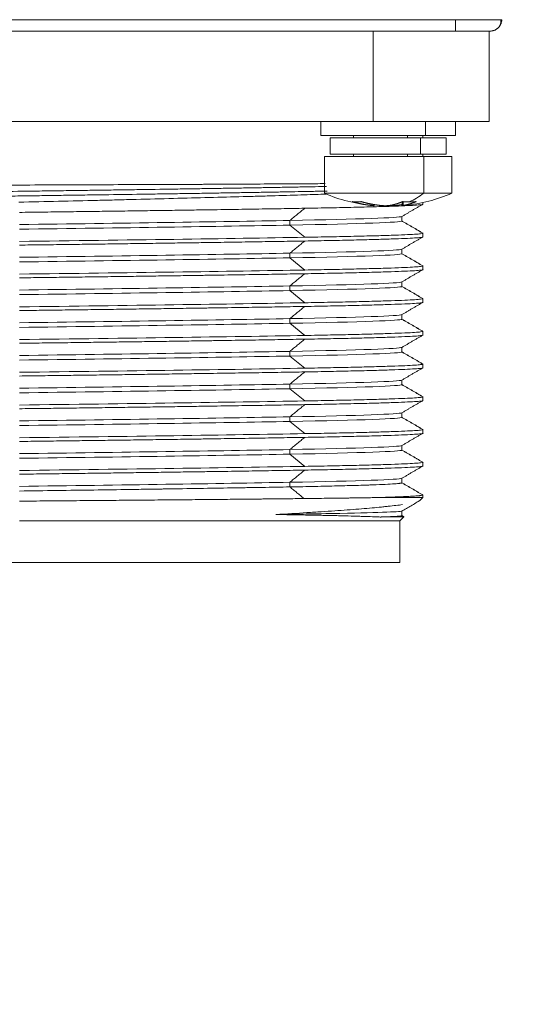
# Model space of a CAD drawing. Header units: millimetres. Extents: x 5437 to 18441, y -4466 to 3128.
# Tile 399 of 497: x 13721 to 13743, y 666 to 708. Entities that reach past the tile are written whole.
import ezdxf

# ---------------------------------------------------------------- set-up
doc = ezdxf.new("R2010")
doc.units = ezdxf.units.MM
doc.layers.add('1', color=7, linetype='Continuous', true_color=0xffffff)
doc.dimstyles.get("Standard").update_dxf_attribs({"dimtxt": 0.18, "dimasz": 0.18, "dimexe": 0.18, "dimexo": 0.0625, "dimgap": 0.09, "dimtad": 0, "dimtih": 1, "dimtoh": 1, "dimdec": 4, "dimzin": 0, "dimdsep": 46, "dimtxsty": 'Standard', "dimcen": 0.09, "dimadec": 0, "dimazin": 0, "dimtfac": 1, "dimtdec": 4, "dimtofl": 0, "dimtmove": 0, "dimatfit": 3, "dimfxl": 1, "dimtolj": 1, "dimtzin": 0, "dimarcsym": 0})

# ---------------------------------------------------------------- blocks, each defined once
blk = doc.blocks.new('*D2')
at = {"color": 0, "lineweight": -2, "transparency": 16777216}
for p, q in [((13342.585, 254.075), (13342.585, 1268.862)), ((13822.085, 1032.127), (13822.085, 1268.862))]:
    blk.add_line(p, q, dxfattribs=at)
at = {"color": 0, "lineweight": 0, "transparency": 16777216}
for p, q in [((13422.585, 1268.682), (13482.245, 1268.682)), ((13742.085, 1268.682), (13682.425, 1268.682))]:
    blk.add_line(p, q, dxfattribs=at)
at = {"color": 0, "lineweight": 20, "transparency": 16777216}
for points in [[(13422.585, 1282.015), (13422.585, 1255.349), (13342.585, 1268.682)], [(13742.085, 1282.015), (13742.085, 1255.349), (13822.085, 1268.682)]]:
    blk.add_solid(points, dxfattribs=at)
at = {"layer": 'Defpoints', "color": 0, "lineweight": 20, "transparency": 16777216}
for p in [(13822.085, 1268.682), (13822.085, 1032.064), (13342.585, 254.013)]:
    blk.add_point(p, dxfattribs=at)
at = {"color": 0, "lineweight": 20, "transparency": 16777216, "insert": (13582.335, 1268.682), "char_height": 80, "attachment_point": 5}
blk.add_mtext('\\A1;480', dxfattribs=at)
blk = doc.blocks.new('*D3')
at = {"color": 0, "lineweight": -2, "transparency": 16777216}
for p, q in [((13674.147, 1169.564), (14135.36, 1169.564)), ((13833.147, -580.436), (14135.36, -580.436))]:
    blk.add_line(p, q, dxfattribs=at)
at = {"color": 0, "lineweight": 0, "transparency": 16777216}
for p, q in [((14135.18, 1089.564), (14135.18, 421.321)), ((14135.18, -500.436), (14135.18, 167.808))]:
    blk.add_line(p, q, dxfattribs=at)
at = {"color": 0, "lineweight": 20, "transparency": 16777216}
for points in [[(14121.847, 1089.564), (14148.514, 1089.564), (14135.18, 1169.564)], [(14121.847, -500.436), (14148.514, -500.436), (14135.18, -580.436)]]:
    blk.add_solid(points, dxfattribs=at)
at = {"layer": 'Defpoints', "color": 0, "lineweight": 20, "transparency": 16777216}
for p in [(13674.085, 1169.564), (13833.085, -580.436), (14135.18, -580.436)]:
    blk.add_point(p, dxfattribs=at)
at = {"color": 0, "lineweight": 20, "transparency": 16777216, "insert": (14135.18, 294.564), "char_height": 80, "attachment_point": 5, "rotation": 270}
blk.add_mtext('\\A1;1750', dxfattribs=at)

msp = doc.modelspace()

# ---------------------------------------------------------------- linework, layer by layer
at = {"layer": '1', "color": 0, "lineweight": 20}
for p, q in [((13701.78534, 708.05561), (13739.38418, 708.05561)), ((13739.38418, 707.56434), (13701.78534, 707.56434)), ((13735.83476, 703.66434), (13735.83476, 707.56434)), ((13740.83476, 707.56434), (13740.83476, 703.66434)), ((13705.33476, 703.66434), (13735.83476, 703.66434)), ((13733.58476, 703.66434), (13733.58476, 703.06434)), ((13738.10269, 703.66434), (13738.10269, 703.06434)), ((13739.38476, 703.06434), (13739.38476, 703.66434)), ((13733.58476, 703.06434), (13738.10269, 703.06434)), ((13733.98476, 702.96434), (13737.87953, 702.96434)), ((13733.98476, 702.96434), (13733.98476, 702.26434)), ((13734.98476, 703.06434), (13734.98476, 702.96434)), ((13737.32162, 702.96434), (13737.32162, 703.06434)), ((13737.87953, 702.26434), (13737.87953, 702.96434)), ((13738.98476, 702.96434), (13737.87953, 702.96434)), ((13737.98476, 702.96434), (13737.98476, 703.06434)), ((13739.38476, 703.06434), (13738.10269, 703.06434)), ((13738.98476, 702.26434), (13738.98476, 702.96434)), ((13733.73476, 702.16434), (13738.01901, 702.16434)), ((13733.73476, 702.16434), (13733.73476, 700.57714)), ((13733.98476, 702.26434), (13737.87953, 702.26434)), ((13734.98476, 702.26434), (13734.98476, 702.16434)), ((13737.32162, 702.16434), (13737.32162, 702.26434)), ((13738.98476, 702.26434), (13737.87953, 702.26434)), ((13737.98476, 702.16434), (13737.98476, 702.26434)), ((13738.01901, 702.16434), (13738.01901, 700.57714)), ((13739.23476, 702.16434), (13738.01901, 702.16434)), ((13739.23476, 700.57714), (13739.23476, 702.16434)), ((13734.20253, 700.57714), (13733.73476, 700.57714)), ((13734.20253, 700.57714), (13738.01901, 700.57714)), ((13739.23476, 700.57714), (13738.01901, 700.57714)), ((13735.75006, 700.05337), (13735.75006, 700.11485)), ((13735.88268, 700.04291), (13735.88268, 700.09227)), ((13737.08684, 700.20962), (13737.08684, 700.04291)), ((13737.13787, 700.21531), (13737.13787, 700.05337)), ((13737.98476, 700.10647), (13737.98476, 700.17695)), ((13737.07543, 699.38147), (13737.07543, 699.57906)), ((13732.24546, 699.40522), (13732.24546, 699.20522)), ((13732.24546, 699.20522), (13732.88845, 698.68022)), ((13737.98476, 698.69647), (13737.98476, 698.85647)), ((13732.24546, 697.99522), (13732.24546, 697.79522)), ((13737.07543, 697.97147), (13737.07543, 698.16906)), ((13732.24546, 697.79522), (13732.88845, 697.27022)), ((13737.98476, 697.28647), (13737.98476, 697.44647)), ((13732.24546, 696.58522), (13732.24546, 696.38522)), ((13737.07543, 696.56147), (13737.07543, 696.75906)), ((13732.24546, 696.38522), (13732.88845, 695.86022)), ((13737.98476, 695.87647), (13737.98476, 696.03647)), ((13737.07543, 695.15147), (13737.07543, 695.34906)), ((13732.24546, 695.17522), (13732.24546, 694.97522)), ((13732.24546, 694.97522), (13732.88845, 694.45022)), ((13737.98476, 694.46647), (13737.98476, 694.62647)), ((13732.24546, 693.76522), (13732.24546, 693.56522)), ((13737.07543, 693.74147), (13737.07543, 693.93906)), ((13732.24546, 693.56522), (13732.88845, 693.04022)), ((13737.98476, 693.05647), (13737.98476, 693.21647)), ((13732.24546, 692.35522), (13732.24546, 692.15522)), ((13737.07543, 692.33147), (13737.07543, 692.52906)), ((13732.24546, 692.15522), (13732.88845, 691.63022)), ((13737.98476, 691.64647), (13737.98476, 691.80647)), ((13737.07543, 690.92147), (13737.07543, 691.11906)), ((13732.24546, 690.94522), (13732.24546, 690.74522)), ((13732.24546, 690.74522), (13732.88845, 690.22022)), ((13737.98476, 690.23647), (13737.98476, 690.39647)), ((13732.24546, 689.53522), (13732.24546, 689.33522)), ((13737.07543, 689.51147), (13737.07543, 689.70906)), ((13732.24546, 689.33522), (13732.88845, 688.81022)), ((13737.98476, 688.82647), (13737.98476, 688.98647)), ((13732.24546, 688.12522), (13732.24546, 687.92522)), ((13737.07543, 688.10147), (13737.07543, 688.29907)), ((13737.98476, 687.46434), (13735.87855, 687.46434)), ((13737.8715, 687.35108), (13737.98476, 687.46434)), ((13737.98476, 687.46434), (13737.98476, 687.57647)), ((13736.98476, 686.46434), (13720.58476, 686.46434)), ((13736.98476, 686.46434), (13737.162, 686.64158)), ((13736.98476, 686.46434), (13736.98476, 684.66434)), ((13736.98476, 684.66434), (13704.18476, 684.66434))]:
    msp.add_line(p, q, dxfattribs=at)
for start, end in [(246.867604, 264.373331), (275.853202, 293.132396)]:
    msp.add_arc((13736.48476, 707.01434), 7, start, end, dxfattribs=at)
for centre, major_axis, ratio, start_param, end_param in [((13736.48476, 707.01434), (0, 7), 0.55790747, 3.37775616, 3.54532913), ((13720.58202, 699.49334), (16.49341, 0.08814), 0.01290014, 5.49778962, 6.26231975), ((13720.58362, 699.31709), (16.49228, 0.21277), 0.00534344, 4.71239146, 5.49772069), ((13720.58362, 699.11709), (16.49228, 0.21277), 0.00534344, 4.71239146, 5.49772069), ((13720.58202, 699.29334), (16.49341, 0.08814), 0.01290014, 5.49778962, 6.28311885), ((13720.58368, 698.59209), (17.40152, 0.21277), 0.00506424, 4.71239146, 5.4977277), ((13720.58362, 697.90709), (16.49228, 0.21277), 0.00534344, 4.71239146, 5.49772069), ((13720.58202, 698.08334), (16.49341, 0.08814), 0.01290014, 5.49778962, 6.26231975), ((13720.58202, 697.88334), (16.49341, 0.08814), 0.01290014, 5.49778962, 6.28311885), ((13720.58362, 697.70709), (16.49228, 0.21277), 0.00534344, 4.71239146, 5.49772069), ((13720.58368, 697.18209), (17.40152, 0.21277), 0.00506424, 4.71239146, 5.4977277), ((13720.58362, 696.49709), (16.49228, 0.21277), 0.00534344, 4.71239146, 5.49772069), ((13720.58202, 696.67334), (16.49341, 0.08814), 0.01290014, 5.49778962, 6.26231975), ((13720.58362, 696.29709), (16.49228, 0.21277), 0.00534344, 4.71239146, 5.49772069), ((13720.58202, 696.47334), (16.49341, 0.08814), 0.01290014, 5.49778962, 6.28311885), ((13720.58368, 695.77209), (17.40152, 0.21277), 0.00506424, 4.71239146, 5.4977277), ((13720.58202, 695.26334), (16.49341, 0.08814), 0.01290014, 5.49778962, 6.26231975), ((13720.58362, 695.08709), (16.49228, 0.21277), 0.00534344, 4.71239146, 5.49772069), ((13720.58362, 694.88709), (16.49228, 0.21277), 0.00534344, 4.71239146, 5.49772069), ((13720.58202, 695.06334), (16.49341, 0.08814), 0.01290014, 5.49778962, 6.28311885), ((13720.58368, 694.36209), (17.40152, 0.21277), 0.00506424, 4.71239146, 5.4977277), ((13720.58362, 693.67709), (16.49228, 0.21277), 0.00534344, 4.71239146, 5.49772069), ((13720.58202, 693.85334), (16.49341, 0.08814), 0.01290014, 5.49778962, 6.26231975), ((13720.58202, 693.65334), (16.49341, 0.08814), 0.01290014, 5.49778962, 6.28311885), ((13720.58362, 693.47709), (16.49228, 0.21277), 0.00534344, 4.71239146, 5.49772069), ((13720.58368, 692.95209), (17.40152, 0.21277), 0.00506424, 4.71239146, 5.4977277), ((13720.58362, 692.26709), (16.49228, 0.21277), 0.00534344, 4.71239146, 5.49772069), ((13720.58202, 692.44334), (16.49341, 0.08814), 0.01290014, 5.49778962, 6.26231975), ((13720.58362, 692.06709), (16.49228, 0.21277), 0.00534344, 4.71239146, 5.49772069), ((13720.58202, 692.24334), (16.49341, 0.08814), 0.01290014, 5.49778962, 6.28311885), ((13720.58368, 691.54209), (17.40152, 0.21277), 0.00506424, 4.71239146, 5.4977277), ((13720.58202, 691.03334), (16.49341, 0.08814), 0.01290014, 5.49778962, 6.26231975), ((13720.58362, 690.85709), (16.49228, 0.21277), 0.00534344, 4.71239146, 5.49772069), ((13720.58362, 690.65709), (16.49228, 0.21277), 0.00534344, 4.71239146, 5.49772069), ((13720.58202, 690.83334), (16.49341, 0.08814), 0.01290014, 5.49778962, 6.28311885), ((13720.58368, 690.13209), (17.40152, 0.21277), 0.00506424, 4.71239146, 5.4977277), ((13720.58362, 689.44709), (16.49228, 0.21277), 0.00534344, 4.71239146, 5.49772069), ((13720.58202, 689.62334), (16.49341, 0.08814), 0.01290014, 5.49778962, 6.26231975), ((13720.58202, 689.42334), (16.49341, 0.08814), 0.01290014, 5.49778962, 6.28311885), ((13720.58362, 689.24709), (16.49228, 0.21277), 0.00534344, 4.71239146, 5.49772069), ((13720.58368, 688.72209), (17.40152, 0.21277), 0.00506424, 4.71239146, 5.4977277), ((13720.58362, 688.03709), (16.49228, 0.21277), 0.00534344, 4.71239146, 5.49772069), ((13720.58202, 688.21334), (16.49341, 0.08814), 0.01290014, 5.49778962, 6.26231975)]:
    msp.add_ellipse(centre, major_axis=major_axis, ratio=ratio, start_param=start_param, end_param=end_param, dxfattribs=at)
for points, weights in [([(13739.38418, 708.05561), (13739.38418, 707.56455), (13739.38418, 707.56434)], [1, 0.713345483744, 0.999809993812]), ([(13741.38388, 708.05561), (13741.3753, 707.56434), (13740.88395, 707.56434)], [1, 0.713250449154, 1]), ([(13732.88845, 699.93022), (13737.98476, 700.01834), (13737.98476, 700.10647)], [1, 0.92387977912, 0.999999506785]), ([(13720.5848, 699.75397), (13727.79212, 699.84209), (13732.88845, 699.93022)], [1, 0.923879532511, 1]), ([(13737.98476, 698.85647), (13737.98476, 698.76834), (13732.88845, 698.68022)], [0.999999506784, 0.92387977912, 1]), ([(13732.88845, 698.52022), (13737.98476, 698.60834), (13737.98476, 698.69647)], [1, 0.92387977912, 0.999999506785]), ([(13720.5848, 698.34397), (13727.79212, 698.43209), (13732.88845, 698.52022)], [1, 0.923879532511, 1]), ([(13737.98476, 697.44647), (13737.98476, 697.35834), (13732.88845, 697.27022)], [0.999999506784, 0.92387977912, 1]), ([(13720.5848, 696.93397), (13727.79212, 697.02209), (13732.88845, 697.11022)], [1, 0.923879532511, 1]), ([(13732.88845, 697.11022), (13737.98476, 697.19834), (13737.98476, 697.28647)], [1, 0.92387977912, 0.999999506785]), ([(13737.98476, 696.03647), (13737.98476, 695.94834), (13732.88845, 695.86022)], [0.999999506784, 0.92387977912, 1]), ([(13732.88845, 695.70022), (13737.98476, 695.78834), (13737.98476, 695.87647)], [1, 0.92387977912, 0.999999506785]), ([(13720.5848, 695.52397), (13727.79212, 695.61209), (13732.88845, 695.70022)], [1, 0.923879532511, 1]), ([(13737.98476, 694.62647), (13737.98476, 694.53834), (13732.88845, 694.45022)], [0.999999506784, 0.92387977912, 1]), ([(13732.88845, 694.29022), (13737.98476, 694.37834), (13737.98476, 694.46647)], [1, 0.92387977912, 0.999999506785]), ([(13720.5848, 694.11397), (13727.79212, 694.20209), (13732.88845, 694.29022)], [1, 0.923879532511, 1]), ([(13737.98476, 693.21647), (13737.98476, 693.12834), (13732.88845, 693.04022)], [0.999999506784, 0.92387977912, 1]), ([(13720.5848, 692.70397), (13727.79212, 692.79209), (13732.88845, 692.88022)], [1, 0.923879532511, 1]), ([(13732.88845, 692.88022), (13737.98476, 692.96834), (13737.98476, 693.05647)], [1, 0.92387977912, 0.999999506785]), ([(13737.98476, 691.80647), (13737.98476, 691.71834), (13732.88845, 691.63022)], [0.999999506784, 0.92387977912, 1]), ([(13732.88845, 691.47022), (13737.98476, 691.55834), (13737.98476, 691.64647)], [1, 0.92387977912, 0.999999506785]), ([(13720.5848, 691.29397), (13727.79212, 691.38209), (13732.88845, 691.47022)], [1, 0.923879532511, 1]), ([(13737.98476, 690.39647), (13737.98476, 690.30834), (13732.88845, 690.22022)], [0.999999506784, 0.92387977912, 1]), ([(13732.88845, 690.06022), (13737.98476, 690.14834), (13737.98476, 690.23647)], [1, 0.92387977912, 0.999999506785]), ([(13720.5848, 689.88397), (13727.79212, 689.97209), (13732.88845, 690.06022)], [1, 0.923879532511, 1]), ([(13737.98476, 688.98647), (13737.98476, 688.89834), (13732.88845, 688.81022)], [0.999999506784, 0.92387977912, 1]), ([(13720.5848, 688.47397), (13727.79212, 688.56209), (13732.88845, 688.65022)], [1, 0.923879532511, 1]), ([(13732.88845, 688.65022), (13737.98476, 688.73834), (13737.98476, 688.82647)], [1, 0.92387977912, 0.999999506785])]:
    msp.add_rational_spline(points, weights, degree=2, dxfattribs=at)
for points, degree, knots in [([(13739.38418, 708.05561), (13739.39135, 708.05558), (13739.4057, 708.05552), (13739.42721, 708.05543), (13739.44872, 708.05533), (13739.47022, 708.05524), (13739.49171, 708.05515), (13739.51318, 708.05506), (13739.53465, 708.05497), (13739.55609, 708.05488), (13739.57752, 708.05479), (13739.59892, 708.0547), (13739.6203, 708.05461), (13739.64165, 708.05453), (13739.66297, 708.05444), (13739.68426, 708.05435), (13739.70551, 708.05427), (13739.72673, 708.05418), (13739.7479, 708.0541), (13739.76904, 708.05402), (13739.79013, 708.05393), (13739.81117, 708.05385), (13739.83216, 708.05377), (13739.8531, 708.05369), (13739.87399, 708.05361), (13739.89482, 708.05354), (13739.91559, 708.05346), (13739.9363, 708.05338), (13739.95695, 708.05331), (13739.97753, 708.05324), (13739.99804, 708.05316), (13740.01848, 708.05309), (13740.03884, 708.05302), (13740.05913, 708.05296), (13740.07935, 708.05289), (13740.09948, 708.05282), (13740.11953, 708.05276), (13740.13949, 708.0527), (13740.15937, 708.05263), (13740.17915, 708.05257), (13740.19885, 708.05252), (13740.21845, 708.05246), (13740.23795, 708.0524), (13740.25736, 708.05235), (13740.27666, 708.0523), (13740.29586, 708.05224), (13740.31496, 708.05219), (13740.33394, 708.05215), (13740.35282, 708.0521), (13740.37159, 708.05205), (13740.39024, 708.05201), (13740.40877, 708.05197), (13740.42719, 708.05193), (13740.44548, 708.05189), (13740.46365, 708.05185), (13740.4817, 708.05182), (13740.49962, 708.05179), (13740.51741, 708.05176), (13740.53507, 708.05173), (13740.5526, 708.0517), (13740.56999, 708.05167), (13740.58724, 708.05165), (13740.60436, 708.05162), (13740.62133, 708.0516), (13740.63816, 708.05158), (13740.65485, 708.05157), (13740.67139, 708.05155), (13740.68777, 708.05154), (13740.70401, 708.05153), (13740.7201, 708.05152), (13740.73603, 708.05151), (13740.7518, 708.0515), (13740.76742, 708.0515), (13740.78288, 708.05149), (13740.79817, 708.05149), (13740.8133, 708.05149), (13740.82827, 708.0515), (13740.84306, 708.0515), (13740.85769, 708.05151), (13740.87215, 708.05152), (13740.88644, 708.05153), (13740.90055, 708.05154), (13740.91449, 708.05155), (13740.92825, 708.05157), (13740.94183, 708.05158), (13740.95523, 708.0516), (13740.96845, 708.05162), (13740.98149, 708.05165), (13740.99434, 708.05167), (13741.007, 708.0517), (13741.01948, 708.05173), (13741.03177, 708.05176), (13741.04386, 708.05179), (13741.05577, 708.05182), (13741.06748, 708.05185), (13741.07899, 708.05189), (13741.09031, 708.05193), (13741.10144, 708.05197), (13741.11236, 708.05201), (13741.12309, 708.05205), (13741.13361, 708.0521), (13741.14393, 708.05215), (13741.15404, 708.05219), (13741.16396, 708.05224), (13741.17366, 708.0523), (13741.18316, 708.05235), (13741.19245, 708.0524), (13741.20153, 708.05246), (13741.2104, 708.05252), (13741.21906, 708.05257), (13741.22751, 708.05263), (13741.23574, 708.0527), (13741.24376, 708.05276), (13741.25157, 708.05282), (13741.25916, 708.05289), (13741.26653, 708.05296), (13741.27368, 708.05302), (13741.28062, 708.05309), (13741.28733, 708.05316), (13741.29383, 708.05324), (13741.3001, 708.05331), (13741.30615, 708.05338), (13741.31198, 708.05346), (13741.31759, 708.05354), (13741.32297, 708.05361), (13741.32813, 708.05369), (13741.33306, 708.05377), (13741.33777, 708.05385), (13741.34225, 708.05393), (13741.34651, 708.05402), (13741.35054, 708.0541), (13741.35434, 708.05418), (13741.35791, 708.05427), (13741.36125, 708.05435), (13741.36437, 708.05444), (13741.36725, 708.05453), (13741.36991, 708.05461), (13741.37234, 708.0547), (13741.37453, 708.05479), (13741.3765, 708.05488), (13741.37824, 708.05497), (13741.37974, 708.05506), (13741.38101, 708.05515), (13741.38206, 708.05524), (13741.38287, 708.05533), (13741.38345, 708.05543), (13741.38381, 708.05552), (13741.38385, 708.05558), (13741.38388, 708.05561)], 3, [0, 0, 0, 0, 0.0068497, 0.01369939, 0.02054906, 0.02739871, 0.03424835, 0.04109798, 0.04794759, 0.05479718, 0.06164676, 0.06849633, 0.07534588, 0.08219542, 0.08904495, 0.09589446, 0.10274396, 0.10959344, 0.11644291, 0.12329237, 0.13014182, 0.13699126, 0.14384068, 0.1506901, 0.1575395, 0.16438889, 0.17123827, 0.17808763, 0.18493699, 0.19178634, 0.19863568, 0.20548501, 0.21233432, 0.21918363, 0.22603293, 0.23288222, 0.23973151, 0.24658078, 0.25343005, 0.2602793, 0.26712855, 0.2739778, 0.28082703, 0.28767626, 0.29452548, 0.30137469, 0.3082239, 0.3150731, 0.3219223, 0.32877149, 0.33562067, 0.34246985, 0.34931902, 0.35616819, 0.36301736, 0.36986652, 0.37671567, 0.38356482, 0.39041397, 0.39726312, 0.40411226, 0.41096139, 0.41781053, 0.42465966, 0.43150879, 0.43835792, 0.44520704, 0.45205617, 0.45890529, 0.46575441, 0.47260353, 0.47945265, 0.48630177, 0.49315088, 0.5, 0.50684912, 0.51369823, 0.52054735, 0.52739647, 0.53424559, 0.54109471, 0.54794383, 0.55479296, 0.56164208, 0.56849121, 0.57534034, 0.58218947, 0.58903861, 0.59588774, 0.60273688, 0.60958603, 0.61643518, 0.62328433, 0.63013348, 0.63698264, 0.64383181, 0.65068098, 0.65753015, 0.66437933, 0.67122851, 0.6780777, 0.6849269, 0.6917761, 0.69862531, 0.70547452, 0.71232374, 0.71917297, 0.7260222, 0.73287145, 0.7397207, 0.74656995, 0.75341922, 0.76026849, 0.76711778, 0.77396707, 0.78081637, 0.78766568, 0.79451499, 0.80136432, 0.80821366, 0.81506301, 0.82191237, 0.82876173, 0.83561111, 0.8424605, 0.8493099, 0.85615932, 0.86300874, 0.86985818, 0.87670763, 0.88355709, 0.89040656, 0.89725604, 0.90410554, 0.91095505, 0.91780458, 0.92465412, 0.93150367, 0.93835324, 0.94520282, 0.95205241, 0.95890202, 0.96575165, 0.97260129, 0.97945094, 0.98630061, 0.9931503, 1, 1, 1, 1]), ([(13741.05706, 707.59526), (13741.10648, 707.61398), (13741.19459, 707.66326), (13741.29496, 707.77691), (13741.34759, 707.91375), (13741.35068, 708.00683), (13741.34475, 708.05406)], 3, [0, 0, 0, 0, 0.24862546, 0.50434554, 0.75754479, 1, 1, 1, 1]), ([(13740.88396, 707.56434), (13740.88395, 707.56434), (13740.8608, 707.56434), (13740.81126, 707.56434), (13740.6594, 707.56434), (13740.41418, 707.56434), (13740.27251, 707.56434), (13740.01037, 707.56434), (13739.72784, 707.56434), (13739.6118, 707.56434), (13739.49667, 707.56434), (13739.38418, 707.56434)], 5, [0, 0, 0, 0, 0, 0, 0.37585095, 0.37585095, 0.37585095, 0.7463529, 0.7463529, 0.7463529, 1, 1, 1, 1, 1, 1]), ([(13740.83477, 703.66434), (13740.83476, 703.66434), (13740.75976, 703.66434), (13740.60974, 703.66434), (13740.16735, 703.66434), (13739.46886, 703.66434), (13739.06267, 703.66434), (13738.21715, 703.66434), (13737.25187, 703.66434), (13736.78546, 703.66434), (13736.31011, 703.66434), (13735.83476, 703.66434)], 5, [0, 0, 0, 0, 0, 0, 0.3486903, 0.3486903, 0.3486903, 0.6973806, 0.6973806, 0.6973806, 1, 1, 1, 1, 1, 1]), ([(13706.71363, 700.42659), (13706.75807, 700.42777), (13706.80304, 700.42896), (13707.00163, 700.43411), (13707.16055, 700.43809), (13707.40753, 700.44405), (13707.49127, 700.44603), (13707.66144, 700.45), (13707.74787, 700.45199), (13708.01124, 700.45794), (13708.19233, 700.46191), (13708.56407, 700.46983), (13708.9456, 700.47774), (13709.3466, 700.48564), (13709.65466, 700.49157), (13709.75861, 700.49355), (13709.96861, 700.49751), (13710.1808, 700.50146), (13710.39736, 700.50541), (13710.61612, 700.50936), (13710.72656, 700.51134), (13711.06063, 700.51726), (13711.28717, 700.5212), (13711.74789, 700.52908), (13711.98206, 700.53301), (13712.33902, 700.53892), (13712.459, 700.54089), (13712.70063, 700.54483), (13712.94387, 700.54877), (13713.19029, 700.55271), (13713.4383, 700.55665), (13713.56315, 700.55862), (13713.93949, 700.56452), (13714.44641, 700.57238), (13714.96352, 700.58022), (13715.48578, 700.58808), (13715.74967, 700.59201), (13716.14814, 700.5979), (13716.28145, 700.59987), (13716.54903, 700.60379), (13716.68335, 700.60576), (13717.0874, 700.61165), (13717.358, 700.61557), (13717.90168, 700.6234), (13718.17475, 700.62731), (13718.58618, 700.63318), (13718.72363, 700.63514), (13718.99913, 700.63906), (13719.13717, 700.64102), (13719.82735, 700.6508), (13720.38063, 700.6586), (13721.07363, 700.66836), (13721.21236, 700.67032), (13721.48969, 700.67422), (13721.62819, 700.67617), (13722.04326, 700.68202), (13722.59546, 700.68981), (13723.14523, 700.6976), (13723.55663, 700.70345), (13723.69362, 700.7054), (13723.9667, 700.70929), (13724.10286, 700.71124), (13724.51023, 700.71708), (13724.78031, 700.72096), (13725.18319, 700.72679), (13725.3171, 700.72874), (13725.58417, 700.73263), (13725.71737, 700.73457), (13726.38094, 700.7443), (13726.90215, 700.75205), (13727.54144, 700.76175), (13727.66869, 700.76369), (13727.92197, 700.76757), (13728.04803, 700.76951), (13728.42353, 700.77533), (13728.91769, 700.78307), (13729.39899, 700.7908), (13729.75515, 700.79661), (13729.87309, 700.79854), (13730.10727, 700.80241), (13730.33955, 700.80628), (13730.56806, 700.81015), (13730.79469, 700.81401), (13730.9071, 700.81595), (13731.2411, 700.82174), (13731.6778, 700.82946), (13732.09732, 700.83717), (13732.40547, 700.84295), (13732.50711, 700.84488), (13732.7082, 700.84874), (13732.80761, 700.85067), (13733.1021, 700.85645), (13733.29362, 700.86031), (13733.59786, 700.86659), (13733.71336, 700.86902), (13733.82679, 700.87144)], 3, [0, 0, 0, 0, 0.00783082, 0.00783082, 0.03419726, 0.03419726, 0.04738048, 0.04738048, 0.0605637, 0.0605637, 0.08693015, 0.08693015, 0.11329659, 0.13966303, 0.13966303, 0.15284625, 0.15284625, 0.16602947, 0.17921269, 0.17921269, 0.19239591, 0.19239591, 0.21876235, 0.21876235, 0.24512879, 0.24512879, 0.25831201, 0.25831201, 0.27149523, 0.28467845, 0.28467845, 0.29786167, 0.29786167, 0.32422811, 0.35059456, 0.35059456, 0.376961, 0.376961, 0.39014422, 0.39014422, 0.40332744, 0.40332744, 0.42969388, 0.42969388, 0.45606032, 0.45606032, 0.46924354, 0.46924354, 0.48242676, 0.48242676, 0.53515964, 0.53515964, 0.54834286, 0.54834286, 0.56152608, 0.56152608, 0.58789253, 0.61425897, 0.61425897, 0.62744219, 0.62744219, 0.64062541, 0.64062541, 0.66699185, 0.66699185, 0.68017507, 0.68017507, 0.69335829, 0.69335829, 0.74609117, 0.74609117, 0.75927439, 0.75927439, 0.77245761, 0.77245761, 0.79882405, 0.82519049, 0.82519049, 0.83837372, 0.83837372, 0.85155694, 0.86474016, 0.86474016, 0.87792338, 0.87792338, 0.90428982, 0.93065626, 0.93065626, 0.94383948, 0.94383948, 0.9570227, 0.9570227, 0.98338914, 0.98338914, 1, 1, 1, 1]), ([(13713.94517, 700.89871), (13714.47359, 700.90088), (13715.01098, 700.90295), (13715.69385, 700.90567), (13715.83098, 700.90622), (13716.10637, 700.90735), (13716.24471, 700.90793), (13716.66015, 700.9097), (13716.938, 700.91094), (13717.77424, 700.915), (13718.33526, 700.91811), (13719.46436, 700.92439), (13720.03242, 700.92755), (13720.60409, 700.93052)], 3, [0, 0, 0, 0, 0.25, 0.25, 0.3125, 0.3125, 0.375, 0.375, 0.5, 0.5, 0.75, 0.75, 1, 1, 1, 1]), ([(13720.60409, 700.93052), (13721.17757, 700.93349), (13721.7491, 700.93622), (13722.46109, 700.93927), (13722.60337, 700.93986), (13722.88768, 700.941), (13723.02981, 700.94156), (13723.45425, 700.94317), (13723.73507, 700.94417), (13724.57121, 700.94703), (13725.66927, 700.95041), (13726.7343, 700.95396), (13727.52053, 700.95726), (13727.78052, 700.95846), (13728.1673, 700.96036), (13728.2957, 700.96101), (13728.48748, 700.962), (13728.55131, 700.96234), (13728.67839, 700.963), (13728.74166, 700.96334), (13729.30876, 700.96638), (13729.79613, 700.96913), (13730.73826, 700.97444), (13731.19302, 700.97701), (13732.06988, 700.982), (13732.49196, 700.98443), (13732.89718, 700.987)], 3, [0, 0, 0, 0, 0.125, 0.125, 0.15625, 0.15625, 0.1875, 0.1875, 0.25, 0.25, 0.375, 0.5, 0.5, 0.5625, 0.5625, 0.59375, 0.59375, 0.609375, 0.609375, 0.625, 0.625, 0.75, 0.75, 0.875, 0.875, 1, 1, 1, 1]), ([(13733.85944, 700.67214), (13733.73485, 700.66947), (13733.51636, 700.66487), (13733.29049, 700.66027), (13733.09886, 700.65641), (13733.00175, 700.65448), (13732.70706, 700.64869), (13732.50593, 700.64483), (13732.19723, 700.63904), (13732.09313, 700.63711), (13731.88284, 700.63325), (13731.77663, 700.63131), (13731.45483, 700.62552), (13731.23604, 700.62166), (13730.79013, 700.61392), (13730.56338, 700.61005), (13730.21757, 700.60425), (13730.10136, 700.60231), (13729.86702, 700.59844), (13729.74893, 700.5965), (13729.39251, 700.5907), (13728.91106, 700.58297), (13728.41719, 700.57523), (13728.04208, 700.56942), (13727.91626, 700.56748), (13727.66304, 700.5636), (13727.5356, 700.56166), (13727.15109, 700.55583), (13726.89233, 700.55194), (13726.50058, 700.54611), (13726.36939, 700.54417), (13726.10583, 700.54027), (13725.9735, 700.53833), (13725.31018, 700.5286), (13724.77323, 700.52084), (13724.09434, 700.51112), (13723.95817, 700.50917), (13723.68507, 700.50528), (13723.54809, 700.50333), (13723.13625, 700.49747), (13722.86093, 700.49357), (13722.44684, 700.48772), (13722.30862, 700.48577), (13722.03181, 700.48186), (13721.89329, 700.47991), (13721.47791, 700.47406), (13720.9242, 700.46626), (13720.3707, 700.45846), (13719.95567, 700.4526), (13719.81734, 700.45065), (13719.54071, 700.44673), (13719.40235, 700.44478), (13718.71129, 700.43498), (13718.16313, 700.42716), (13717.34801, 700.41542), (13717.07749, 700.4115), (13716.67352, 700.40561), (13716.53911, 700.40365), (13716.2714, 700.39972), (13716.0047, 700.39579), (13715.74003, 700.39186), (13715.47637, 700.38793), (13715.34502, 700.38596), (13714.95267, 700.38006), (13714.69366, 700.37613), (13714.30895, 700.37023), (13714.18134, 700.36826), (13713.9274, 700.36432), (13713.80114, 700.36235), (13713.42497, 700.35645), (13712.93, 700.34859), (13712.44813, 700.34073), (13712.09167, 700.33483), (13711.97367, 700.33286), (13711.73934, 700.32892), (13711.62296, 700.32694), (13711.2766, 700.32102), (13711.04976, 700.31707), (13710.71556, 700.31114), (13710.60518, 700.30917), (13710.38643, 700.30521), (13710.2781, 700.30324), (13709.95658, 700.2973), (13709.7467, 700.29335), (13709.43858, 700.28741), (13709.33697, 700.28543), (13709.13623, 700.28147), (13708.93793, 700.27751), (13708.74452, 700.27354), (13708.55355, 700.26958), (13708.45926, 700.2676), (13708.18025, 700.26165), (13707.90918, 700.2557), (13707.65005, 700.24974), (13707.47997, 700.24577), (13707.39631, 700.24378), (13707.14967, 700.23782), (13706.99096, 700.23384), (13706.76156, 700.22787), (13706.68652, 700.22588), (13706.53962, 700.2219), (13706.46774, 700.21992), (13706.25674, 700.21396), (13706.0873, 700.20895), (13705.92758, 700.20395), (13705.89503, 700.20291)], 3, [0, 0, 0, 0, 0.01739458, 0.02990866, 0.02990866, 0.04242274, 0.04242274, 0.06745089, 0.06745089, 0.07996497, 0.07996497, 0.09247905, 0.09247905, 0.11750721, 0.11750721, 0.14253536, 0.14253536, 0.15504944, 0.15504944, 0.16756352, 0.16756352, 0.19259168, 0.21761984, 0.21761984, 0.23013392, 0.23013392, 0.24264799, 0.24264799, 0.26767615, 0.26767615, 0.28019023, 0.28019023, 0.29270431, 0.29270431, 0.34276062, 0.34276062, 0.3552747, 0.3552747, 0.36778878, 0.36778878, 0.39281694, 0.39281694, 0.40533102, 0.40533102, 0.4178451, 0.4178451, 0.44287325, 0.46790141, 0.46790141, 0.48041549, 0.48041549, 0.49292957, 0.49292957, 0.54298588, 0.54298588, 0.56801404, 0.56801404, 0.58052812, 0.58052812, 0.5930422, 0.60555627, 0.60555627, 0.61807035, 0.61807035, 0.64309851, 0.64309851, 0.65561259, 0.65561259, 0.66812667, 0.66812667, 0.69315483, 0.71818298, 0.71818298, 0.73069706, 0.73069706, 0.74321114, 0.74321114, 0.7682393, 0.7682393, 0.78075338, 0.78075338, 0.79326745, 0.79326745, 0.81829561, 0.81829561, 0.83080969, 0.83080969, 0.84332377, 0.85583785, 0.85583785, 0.86835193, 0.86835193, 0.89338008, 0.90589416, 0.90589416, 0.91840824, 0.91840824, 0.9434364, 0.9434364, 0.95595048, 0.95595048, 0.96846456, 0.96846456, 0.99349271, 1, 1, 1, 1]), ([(13732.87679, 700.5106), (13732.47184, 700.49746), (13732.04835, 700.48425), (13731.49594, 700.46782), (13731.38431, 700.46453), (13731.15872, 700.45797), (13731.04469, 700.45469), (13730.70019, 700.44489), (13730.467, 700.43839), (13729.75702, 700.419), (13729.26984, 700.4062), (13728.26791, 700.38039), (13727.75316, 700.36739), (13727.22432, 700.35387)], 3, [0, 0, 0, 0, 0.25, 0.25, 0.3125, 0.3125, 0.375, 0.375, 0.5, 0.5, 0.75, 0.75, 1, 1, 1, 1]), ([(13727.22432, 700.35387), (13726.6959, 700.34037), (13726.15852, 700.3265), (13725.47566, 700.3091), (13725.33853, 700.30562), (13725.06315, 700.29865), (13724.92481, 700.29516), (13724.50938, 700.28474), (13724.23153, 700.27785), (13723.3953, 700.25734), (13722.83427, 700.24392), (13721.70516, 700.21766), (13721.13707, 700.20481), (13720.56538, 700.1921)], 3, [0, 0, 0, 0, 0.25, 0.25, 0.3125, 0.3125, 0.375, 0.375, 0.5, 0.5, 0.75, 0.75, 1, 1, 1, 1]), ([(13735.88268, 700.04251), (13735.88268, 700.04228), (13735.88223, 700.0421), (13735.8804, 700.04184), (13735.87899, 700.04178), (13735.87335, 700.04178), (13735.86774, 700.04203), (13735.8565, 700.04279), (13735.85228, 700.04311), (13735.84307, 700.04386), (13735.83306, 700.04473), (13735.82147, 700.04583), (13735.80908, 700.04705), (13735.80245, 700.04772), (13735.78159, 700.04989), (13735.76645, 700.05153), (13735.75006, 700.05337)], 3, [0, 0, 0, 0, 0.09556108, 0.09556108, 0.19605429, 0.19605429, 0.39704072, 0.39704072, 0.49753393, 0.49753393, 0.59802715, 0.69852036, 0.69852036, 0.79901357, 0.79901357, 1, 1, 1, 1]), ([(13736.14059, 700.05337), (13736.15698, 700.05153), (13736.1742, 700.0499), (13736.2012, 700.04775), (13736.2104, 700.04708), (13736.22921, 700.04586), (13736.23885, 700.04529), (13736.26774, 700.04381), (13736.28719, 700.04306), (13736.31661, 700.04229), (13736.32651, 700.0421), (13736.34621, 700.04184), (13736.35594, 700.04178), (13736.38478, 700.04178), (13736.40353, 700.04203), (13736.43094, 700.04279), (13736.43993, 700.04311), (13736.45728, 700.04386), (13736.47408, 700.04473), (13736.48983, 700.04583), (13736.50505, 700.04705), (13736.51242, 700.04772), (13736.53341, 700.04989), (13736.54591, 700.05153), (13736.55694, 700.05337)], 3, [0, 0, 0, 0, 0.125, 0.125, 0.1875, 0.1875, 0.25, 0.25, 0.375, 0.375, 0.4375, 0.4375, 0.5, 0.5, 0.625, 0.625, 0.6875, 0.6875, 0.75, 0.8125, 0.8125, 0.875, 0.875, 1, 1, 1, 1]), ([(13736.82893, 700.05337), (13736.81254, 700.05153), (13736.79533, 700.0499), (13736.76832, 700.04775), (13736.75912, 700.04708), (13736.74031, 700.04586), (13736.73068, 700.04529), (13736.70178, 700.04381), (13736.68234, 700.04306), (13736.65291, 700.04229), (13736.64302, 700.0421), (13736.62331, 700.04184), (13736.61358, 700.04178), (13736.58475, 700.04178), (13736.56599, 700.04203), (13736.5413, 700.04271), (13736.53495, 700.04292), (13736.52874, 700.04316)], 3, [0, 0, 0, 0, 0.18687214, 0.18687214, 0.2803082, 0.2803082, 0.37374427, 0.37374427, 0.56061641, 0.56061641, 0.65405247, 0.65405247, 0.74748854, 0.74748854, 0.93436068, 0.93436068, 1, 1, 1, 1]), ([(13737.13787, 700.05337), (13737.12685, 700.05153), (13737.1176, 700.0499), (13737.10631, 700.04775), (13737.10298, 700.04708), (13737.09719, 700.04586), (13737.09474, 700.04529), (13737.0889, 700.04381), (13737.08692, 700.04306), (13737.0868, 700.04229), (13737.08725, 700.0421), (13737.08912, 700.04184), (13737.09054, 700.04178), (13737.09618, 700.04178), (13737.10178, 700.04203), (13737.11302, 700.04279), (13737.11724, 700.04311), (13737.12645, 700.04386), (13737.13646, 700.04473), (13737.14805, 700.04583), (13737.16044, 700.04705), (13737.16708, 700.04772), (13737.18793, 700.04989), (13737.20307, 700.05153), (13737.21947, 700.05337)], 3, [0, 0, 0, 0, 0.125, 0.125, 0.1875, 0.1875, 0.25, 0.25, 0.375, 0.375, 0.4375, 0.4375, 0.5, 0.5, 0.625, 0.625, 0.6875, 0.6875, 0.75, 0.8125, 0.8125, 0.875, 0.875, 1, 1, 1, 1]), ([(13737.07543, 688.10147), (13737.07544, 688.09445), (13737.04858, 688.08732), (13736.98164, 688.07827), (13736.96658, 688.07645), (13736.9331, 688.0728), (13736.91467, 688.07097), (13736.8545, 688.06546), (13736.80789, 688.06178), (13736.64882, 688.0507), (13736.5172, 688.04327), (13736.20321, 688.02831), (13736.02086, 688.02079), (13735.78659, 688.01226), (13735.76015, 688.01131), (13735.70646, 688.00942), (13735.67919, 688.00847), (13735.59634, 688.00562), (13735.42641, 687.99994), (13735.24397, 687.9943), (13734.8627, 687.98308), (13734.31077, 687.96825), (13733.67317, 687.95372), (13732.99225, 687.93934), (13732.63013, 687.93224), (13732.24546, 687.92522)], 3, [0, 0, 0, 0, 0.125, 0.125, 0.15625, 0.15625, 0.1875, 0.1875, 0.25, 0.25, 0.375, 0.375, 0.5, 0.5, 0.515625, 0.515625, 0.53125, 0.53125, 0.5625, 0.625, 0.625, 0.75, 0.875, 0.875, 1, 1, 1, 1]), ([(13732.24546, 687.92522), (13731.86079, 687.9182), (13731.45843, 687.91107), (13730.9335, 687.90202), (13730.82742, 687.9002), (13730.61303, 687.89655), (13730.50466, 687.89472), (13730.1772, 687.88921), (13729.95559, 687.88553), (13729.28103, 687.87445), (13728.81835, 687.86702), (13727.86725, 687.85206), (13727.37883, 687.84454), (13726.81459, 687.83601), (13726.75169, 687.83506), (13726.62548, 687.83317), (13726.56213, 687.83222), (13726.37186, 687.82937), (13725.99039, 687.82369), (13725.60612, 687.81805), (13724.83391, 687.80683), (13723.79454, 687.792), (13722.73601, 687.77747), (13721.66778, 687.76309), (13721.12881, 687.75599), (13720.5848, 687.74897)], 3, [0, 0, 0, 0, 0.125, 0.125, 0.15625, 0.15625, 0.1875, 0.1875, 0.25, 0.25, 0.375, 0.375, 0.5, 0.5, 0.515625, 0.515625, 0.53125, 0.53125, 0.5625, 0.625, 0.625, 0.75, 0.875, 0.875, 1, 1, 1, 1]), ([(13729.44709, 687.38888), (13729.11097, 687.38564), (13728.76898, 687.38239), (13728.24725, 687.3775), (13727.9842, 687.37505), (13727.71785, 687.37259), (13727.53956, 687.37095), (13727.45, 687.37013), (13727.0009, 687.36603), (13726.63861, 687.36276), (13725.90819, 687.35626), (13725.17192, 687.34978), (13724.05019, 687.34015), (13723.29081, 687.3338), (13722.52558, 687.32748), (13722.14004, 687.32433), (13721.36294, 687.31808), (13720.97401, 687.31499), (13720.58476, 687.31195)], 3, [0, 0, 0, 0, 0.125, 0.125, 0.1875, 0.21875, 0.21875, 0.25, 0.25, 0.375, 0.375, 0.5, 0.625, 0.75, 0.75, 0.875, 0.875, 1, 1, 1, 1]), ([(13732.8597, 687.42369), (13732.60354, 687.42089), (13732.07657, 687.41525), (13731.52049, 687.40949), (13731.1638, 687.40586), (13731.09198, 687.40513), (13730.94762, 687.40367), (13730.72991, 687.40147), (13730.50872, 687.39927), (13730.06169, 687.39484), (13729.75749, 687.39187), (13729.44709, 687.38888)], 3, [0, 0, 0, 0, 0.25, 0.5, 0.5, 0.5625, 0.5625, 0.625, 0.75, 0.75, 1, 1, 1, 1]), ([(13735.87862, 687.46442), (13735.67609, 687.46092), (13735.46087, 687.45745), (13735.11914, 687.45226), (13734.94354, 687.44967), (13734.76082, 687.4471), (13734.63742, 687.44538), (13734.57494, 687.44453), (13734.25909, 687.44027), (13733.73099, 687.43352), (13733.15773, 687.42694), (13732.8597, 687.42369)], 3, [0, 0, 0, 0, 0.25, 0.25, 0.375, 0.4375, 0.4375, 0.5, 0.5, 0.75, 1, 1, 1, 1]), ([(13737.98476, 687.57647), (13737.98476, 687.57202), (13737.96199, 687.56304), (13737.89399, 687.55389), (13737.83727, 687.5481), (13737.82521, 687.54694), (13737.79974, 687.54462), (13737.75947, 687.54114), (13737.71309, 687.53765), (13737.61228, 687.53067), (13737.45641, 687.52133), (13737.15942, 687.50724), (13736.79962, 687.49307), (13736.51766, 687.48357), (13736.2143, 687.47404), (13736.05193, 687.46926), (13735.87855, 687.46447)], 3, [0, 0, 0, 0, 0.125, 0.25, 0.25, 0.28125, 0.28125, 0.3125, 0.375, 0.375, 0.5, 0.625, 0.75, 0.875, 0.875, 1, 1, 1, 1]), ([(13731.63725, 686.73794), (13732.1071, 686.76426), (13732.55436, 686.79014), (13733.08549, 686.82224), (13733.19032, 686.82865), (13733.39717, 686.84147), (13733.70223, 686.86063), (13733.99198, 686.87969), (13734.36512, 686.90524), (13734.54511, 686.9181), (13734.89221, 686.94417), (13735.0593, 686.95736), (13735.54096, 686.99705), (13735.83598, 687.02366), (13736.17092, 687.05655), (13736.26886, 687.06639), (13736.36294, 687.07618), (13736.42479, 687.0827), (13736.45531, 687.08596), (13736.60527, 687.10217), (13736.71714, 687.11492), (13736.92246, 687.13974), (13737.01632, 687.15179), (13737.10284, 687.16373)], 3, [0, 0, 0, 0, 0.18224478, 0.18224478, 0.22780598, 0.22780598, 0.27336717, 0.36448956, 0.36448956, 0.45561195, 0.45561195, 0.54673434, 0.54673434, 0.72897912, 0.72897912, 0.77454032, 0.79732091, 0.79732091, 0.82010151, 0.82010151, 0.9112239, 0.9112239, 1, 1, 1, 1]), ([(13731.63725, 686.73794), (13732.69511, 686.75349), (13735.76621, 686.80467), (13737.126, 686.85584), (13737.07581, 686.89147)], 3, [0, 0, 0, 0, 0.30385274, 1, 1, 1, 1]), ([(13736.18138, 686.62707), (13736.12486, 686.62935), (13736.06577, 686.63166), (13735.9425, 686.63635), (13735.87835, 686.63873), (13735.67856, 686.64593), (13735.53552, 686.65083), (13735.30611, 686.65825), (13735.22716, 686.66073), (13735.06428, 686.66569), (13734.9803, 686.66817), (13734.72151, 686.67554), (13734.53969, 686.68037), (13734.25293, 686.68729), (13734.15501, 686.68954), (13733.95451, 686.694), (13733.8519, 686.6962), (13733.53732, 686.70276), (13733.319, 686.70706), (13732.97874, 686.71356), (13732.86331, 686.71573), (13732.6286, 686.7201), (13732.5093, 686.72229), (13732.14556, 686.72892), (13731.89531, 686.7334), (13731.63725, 686.73794)], 3, [0, 0, 0, 0, 0.0625, 0.0625, 0.125, 0.125, 0.25, 0.25, 0.3125, 0.3125, 0.375, 0.375, 0.5, 0.5, 0.5625, 0.5625, 0.625, 0.625, 0.75, 0.75, 0.8125, 0.8125, 0.875, 0.875, 1, 1, 1, 1]), ([(13736.18138, 686.62924), (13736.21977, 686.63054), (13736.25697, 686.63184), (13736.32898, 686.63443), (13736.3638, 686.63573), (13736.46457, 686.63962), (13736.52686, 686.64222), (13736.69905, 686.64999), (13736.79434, 686.65516), (13736.8886, 686.66165), (13736.90618, 686.66294), (13736.93879, 686.66553), (13736.98387, 686.66941), (13737.01746, 686.67328), (13737.06919, 686.68102), (13737.08315, 686.68618), (13737.07581, 686.69134)], 3, [0, 0, 0, 0, 0.0625, 0.0625, 0.125, 0.125, 0.25, 0.25, 0.5, 0.5, 0.5625, 0.5625, 0.625, 0.75, 0.75, 1, 1, 1, 1]), ([(13737.162, 686.64158), (13737.16142, 686.64099), (13737.1401, 686.64007), (13737.07748, 686.63847), (13737.0515, 686.63789), (13737.00483, 686.637), (13736.988, 686.63669), (13736.95185, 686.63608), (13736.93253, 686.63577), (13736.82975, 686.63422), (13736.62578, 686.63171), (13736.34361, 686.62947), (13736.18269, 686.62845)], 3, [0, 0, 0, 0, 0.25, 0.25, 0.375, 0.375, 0.4375, 0.4375, 0.5, 0.5, 0.75, 1, 1, 1, 1])]:
    msp.add_open_spline(points, degree=degree, knots=knots, dxfattribs=at)
for points, degree in [([(13732.89718, 700.987), (13733.19814, 700.9889), (13733.48732, 700.99087), (13733.76475, 700.99281)], 3), ([(13733.80274, 700.54178), (13733.50851, 700.53144), (13733.19999, 700.52109), (13732.87679, 700.5106)], 3), ([(13734.93405, 700.21654), (13735.09497, 700.16996), (13735.25728, 700.13028), (13735.42103, 700.09754), (13735.58527, 700.07192), (13735.75006, 700.05337)], 5), ([(13734.93405, 700.21654), (13734.97154, 700.21338), (13735.00944, 700.21101), (13735.04775, 700.20943), (13735.08645, 700.20864), (13735.12553, 700.20864)], 5), ([(13735.12553, 700.20864), (13735.16461, 700.20864), (13735.20407, 700.20943), (13735.24389, 700.21101), (13735.28406, 700.21338), (13735.32459, 700.21654)], 5), ([(13735.32459, 700.21654), (13735.48551, 700.16996), (13735.64781, 700.13028), (13735.81157, 700.09754), (13735.97581, 700.07192), (13736.14059, 700.05337)], 5), ([(13736.55694, 700.05337), (13736.66771, 700.07192), (13736.77812, 700.09754), (13736.88821, 700.13028), (13736.99732, 700.16996), (13737.1055, 700.21654)], 5), ([(13736.82893, 700.05337), (13736.88075, 700.0592), (13736.93252, 700.06574), (13736.98423, 700.07297), (13737.03588, 700.0809), (13737.08747, 700.08953)], 5), ([(13737.07124, 699.57665), (13737.98079, 700.1019)], 1), ([(13737.1055, 700.21654), (13737.16456, 700.21338), (13737.2234, 700.21101), (13737.28203, 700.20943), (13737.3404, 700.20864), (13737.39851, 700.20864)], 5), ([(13737.13787, 700.05337), (13737.24865, 700.07192), (13737.35906, 700.09754), (13737.46914, 700.13028), (13737.57825, 700.16996), (13737.68643, 700.21654)], 5), ([(13737.39851, 700.20864), (13737.45663, 700.20864), (13737.51449, 700.20943), (13737.5721, 700.21101), (13737.62941, 700.21338), (13737.68643, 700.21654)], 5), ([(13732.88845, 699.93022), (13732.24546, 699.40522)], 1), ([(13737.07543, 699.38147), (13737.98476, 698.85647)], 1), ([(13737.9859, 698.85808), (13737.07544, 699.38386)], 1), ([(13732.88845, 698.52022), (13732.24546, 697.99522)], 1), ([(13737.07124, 698.16665), (13737.98079, 698.6919)], 1), ([(13737.07543, 697.97147), (13737.98476, 697.44647)], 1), ([(13737.9859, 697.44808), (13737.07544, 697.97386)], 1), ([(13732.88845, 697.11022), (13732.24546, 696.58522)], 1), ([(13737.07124, 696.75665), (13737.98079, 697.2819)], 1), ([(13737.07543, 696.56147), (13737.98476, 696.03647)], 1), ([(13737.9859, 696.03808), (13737.07544, 696.56386)], 1), ([(13737.07124, 695.34665), (13737.98079, 695.8719)], 1), ([(13732.88845, 695.70022), (13732.24546, 695.17522)], 1), ([(13737.07543, 695.15147), (13737.98476, 694.62647)], 1), ([(13737.9859, 694.62808), (13737.07544, 695.15386)], 1), ([(13737.07124, 693.93665), (13737.98079, 694.4619)], 1), ([(13732.88845, 694.29022), (13732.24546, 693.76522)], 1), ([(13737.07543, 693.74147), (13737.98476, 693.21647)], 1), ([(13737.9859, 693.21808), (13737.07544, 693.74386)], 1), ([(13732.88845, 692.88022), (13732.24546, 692.35522)], 1), ([(13737.07124, 692.52665), (13737.98079, 693.0519)], 1), ([(13737.9859, 691.80808), (13737.07544, 692.33386)], 1), ([(13737.07543, 692.33147), (13737.98476, 691.80647)], 1), ([(13737.07124, 691.11665), (13737.98079, 691.6419)], 1), ([(13732.88845, 691.47022), (13732.24546, 690.94522)], 1), ([(13737.07543, 690.92147), (13737.98476, 690.39647)], 1), ([(13737.9859, 690.39808), (13737.07544, 690.92386)], 1), ([(13737.07124, 689.70665), (13737.98079, 690.2319)], 1), ([(13732.88845, 690.06022), (13732.24546, 689.53522)], 1), ([(13737.07543, 689.51147), (13737.98476, 688.98647)], 1), ([(13737.9859, 688.98808), (13737.07544, 689.51386)], 1), ([(13732.88845, 688.65022), (13732.24546, 688.12522)], 1), ([(13737.07124, 688.29665), (13737.98079, 688.8219)], 1), ([(13737.07543, 688.10147), (13737.98476, 687.57647)], 1), ([(13737.9859, 687.57808), (13737.07544, 688.10386)], 1), ([(13732.24546, 687.92522), (13732.8574, 687.42557)], 1), ([(13737.07482, 686.88544), (13737.87546, 687.3479)], 1), ([(13737.83762, 687.32604), (13737.85151, 687.33404), (13737.86263, 687.3422), (13737.87097, 687.35055)], 3), ([(13737.07581, 686.69153), (13737.07581, 686.89147)], 1), ([(13737.16198, 686.64159), (13737.07547, 686.69153)], 1)]:
    msp.add_open_spline(points, degree=degree, dxfattribs=at)

# ---------------------------------------------------------------- dimensions: what is measured, and where the dimension line sits
at = {"color": 0, "lineweight": 20}
dim = msp.add_linear_dim(base=(13822.0847614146, 1268.6818655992), p1=(13342.5847614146, 254.0126467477), p2=(13822.0847614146, 1032.0643367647), dimstyle='Standard', override={"dimtxt": 80, "dimasz": 80, "dimdec": 0, "dimlwd": 0}, dxfattribs=at)
dim.commit()
dim.dimension.update_dxf_attribs({"geometry": '*D2', "text_midpoint": (13582.3347614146, 1268.6818655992)})
dim = msp.add_linear_dim(base=(14135.18029, -580.43566), p1=(13674.08476, 1169.56434), p2=(13833.08476, -580.43566), angle=90, dimstyle='Standard', override={"dimtxt": 80, "dimasz": 80, "dimdec": 0, "dimlwd": 0}, dxfattribs=at)
dim.commit()
dim.dimension.update_dxf_attribs({"geometry": '*D3', "text_midpoint": (14135.18029, 294.56434), "text_rotation": 270})

doc.saveas('drawing.dxf')
